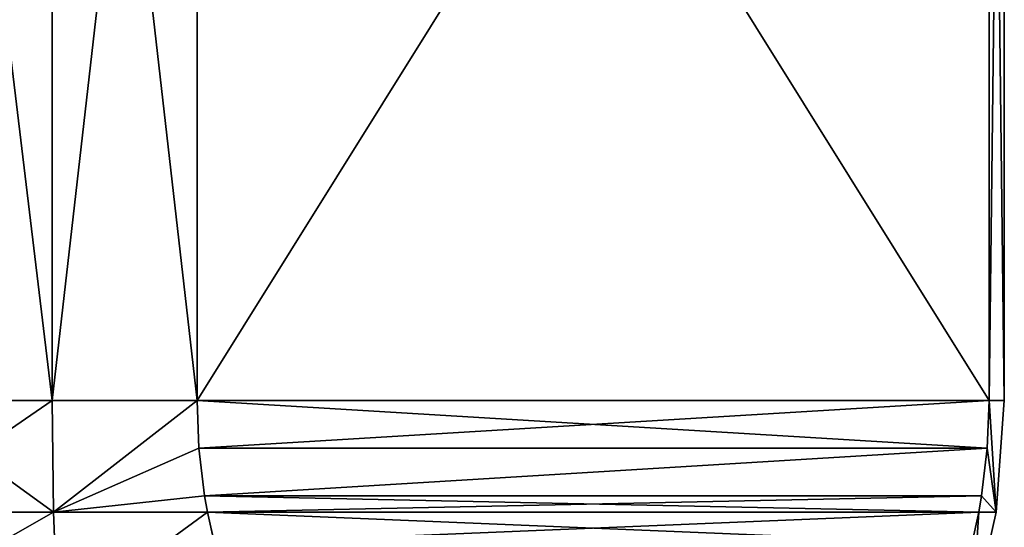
# Model space of a CAD drawing. Header units: millimetres. Extents: x -139 to 106, y -8 to 139.
# Tile 429 of 459: x 83.27 to 89.49, y 31.74 to 34.94. Entities that reach past the tile are written whole.
import ezdxf

# ---------------------------------------------------------------- set-up
doc = ezdxf.new("R2010")
doc.units = ezdxf.units.MM
doc.header["$LTSCALE"] = 53.842063
for name, color, linetype in [('409', 7, 'CONTINUOUS'), ('410', 7, 'CONTINUOUS'), ('421', 7, 'CONTINUOUS'), ('422', 7, 'CONTINUOUS'), ('448', 7, 'CONTINUOUS'), ('449', 7, 'CONTINUOUS')]:
    doc.layers.add(name, color=color, linetype=linetype)

msp = doc.modelspace()

# ---------------------------------------------------------------- linework, layer by layer
at = {"layer": '409', "linetype": 'CONTINUOUS'}
for points in [[(83.486, 31.8336, 10.9042), (82.5108, 32.5379, 11.527), (82.4503, 31.8336, 11.5022), (83.486, 31.8336, 10.9042)], [(82.5108, 32.5379, -11.527), (83.4772, 32.5379, -10.969), (82.4503, 31.8336, -11.5022), (82.5108, 32.5379, -11.527)], [(82.4503, 31.8336, -11.5022), (83.4772, 32.5379, -10.969), (83.486, 31.8336, -10.9042), (82.4503, 31.8336, -11.5022)], [(83.4772, 32.5379, 10.969), (82.5108, 32.5379, 11.527), (83.486, 31.8336, 10.9042), (83.4772, 32.5379, 10.969)], [(84.3923, 32.5379, 10.3301), (83.4772, 32.5379, 10.969), (83.486, 31.8336, 10.9042), (84.3923, 32.5379, 10.3301)], [(83.4772, 32.5379, -10.969), (84.3923, 32.5379, -10.3301), (83.486, 31.8336, -10.9042), (83.4772, 32.5379, -10.969)], [(84.404, 32.238, 10.3098), (84.3923, 32.5379, 10.3301), (83.486, 31.8336, 10.9042), (84.404, 32.238, 10.3098)], [(83.486, 31.8336, -10.9042), (84.3923, 32.5379, -10.3301), (84.404, 32.2381, -10.3098), (83.486, 31.8336, -10.9042)], [(89.4363, 31.8336, 0.598), (89.3923, 32.5379, 1.6699), (89.3806, 32.238, 1.6902), (89.4363, 31.8336, 0.598)], [(89.3806, 32.2381, -1.6902), (89.3923, 32.5379, -1.6699), (89.4363, 31.8336, -0.598), (89.3806, 32.2381, -1.6902)], [(89.488, 32.5379, 0.558), (89.3923, 32.5379, 1.6699), (89.4363, 31.8336, 0.598), (89.488, 32.5379, 0.558)], [(89.3923, 32.5379, -1.6699), (89.488, 32.5379, -0.558), (89.4363, 31.8336, -0.598), (89.3923, 32.5379, -1.6699)], [(89.488, 32.5379, -0.558), (89.488, 32.5379, 0.558), (89.4363, 31.8336, -0.598), (89.488, 32.5379, -0.558)], [(89.4363, 31.8336, -0.598), (89.488, 32.5379, 0.558), (89.4363, 31.8336, 0.598), (89.4363, 31.8336, -0.598)], [(84.4397, 31.9376, -10.248), (83.486, 31.8336, -10.9042), (84.404, 32.2381, -10.3098), (84.4397, 31.9376, -10.248)], [(84.4398, 31.9372, 10.2479), (84.404, 32.238, 10.3098), (83.486, 31.8336, 10.9042), (84.4398, 31.9372, 10.2479)], [(89.3448, 31.9373, 1.7521), (89.4363, 31.8336, 0.598), (89.3806, 32.238, 1.6902), (89.3448, 31.9373, 1.7521)], [(89.3449, 31.9374, -1.752), (89.3806, 32.2381, -1.6902), (89.4363, 31.8336, -0.598), (89.3449, 31.9374, -1.752)], [(84.4578, 31.834, -10.2167), (83.486, 31.8336, -10.9042), (84.4397, 31.9376, -10.248), (84.4578, 31.834, -10.2167)], [(84.4578, 31.834, 10.2167), (84.4398, 31.9372, 10.2479), (83.486, 31.8336, 10.9042), (84.4578, 31.834, 10.2167)], [(89.3268, 31.834, -1.7833), (89.3449, 31.9374, -1.752), (89.4363, 31.8336, -0.598), (89.3268, 31.834, -1.7833)], [(89.3268, 31.834, 1.7833), (89.4363, 31.8336, 0.598), (89.3448, 31.9373, 1.7521), (89.3268, 31.834, 1.7833)], [(83.514, 31.1426, 10.7088), (82.4503, 31.8336, 11.5022), (82.2704, 31.1426, 11.427), (83.514, 31.1426, 10.7088)], [(82.4503, 31.8336, -11.5022), (83.486, 31.8336, -10.9042), (82.2704, 31.1426, -11.427), (82.4503, 31.8336, -11.5022)], [(82.2704, 31.1426, -11.427), (83.486, 31.8336, -10.9042), (83.5139, 31.1426, -10.7088), (82.2704, 31.1426, -11.427)], [(83.486, 31.8336, 10.9042), (82.4503, 31.8336, 11.5022), (83.514, 31.1426, 10.7088), (83.486, 31.8336, 10.9042)], [(84.4578, 31.834, 10.2167), (83.486, 31.8336, 10.9042), (83.514, 31.1426, 10.7088), (84.4578, 31.834, 10.2167)], [(83.486, 31.8336, -10.9042), (84.4578, 31.834, -10.2167), (83.5139, 31.1426, -10.7088), (83.486, 31.8336, -10.9042)], [(84.4578, 31.834, -10.2167), (84.5011, 31.6353, -10.1416), (83.5139, 31.1426, -10.7088), (84.4578, 31.834, -10.2167)], [(84.5013, 31.6345, 10.1413), (84.4578, 31.834, 10.2167), (83.514, 31.1426, 10.7088), (84.5013, 31.6345, 10.1413)], [(89.3268, 31.834, -1.7833), (89.4363, 31.8336, -0.598), (89.2812, 31.1426, -0.7186), (89.3268, 31.834, -1.7833)], [(89.2834, 31.635, -1.8585), (89.3268, 31.834, -1.7833), (89.2812, 31.1426, -0.7186), (89.2834, 31.635, -1.8585)], [(89.4363, 31.8336, 0.598), (89.3268, 31.834, 1.7833), (89.2812, 31.1426, 0.7186), (89.4363, 31.8336, 0.598)], [(89.3268, 31.834, 1.7833), (89.2833, 31.6347, 1.8586), (89.2812, 31.1426, 0.7186), (89.3268, 31.834, 1.7833)], [(89.4363, 31.8336, -0.598), (89.4363, 31.8336, 0.598), (89.2812, 31.1426, -0.7186), (89.4363, 31.8336, -0.598)], [(89.2812, 31.1426, -0.7186), (89.4363, 31.8336, 0.598), (89.2812, 31.1426, 0.7186), (89.2812, 31.1426, -0.7186)]]:
    msp.add_3dface(points, dxfattribs=at)
at = {"layer": '410', "linetype": 'CONTINUOUS'}
for points in [[(83.4772, 32.5379, -10.969), (82.5108, 32.5379, -11.527), (83.4772, 40.5379, -10.969), (83.4772, 32.5379, -10.969)], [(83.4772, 40.5379, -10.969), (82.5108, 32.5379, -11.527), (82.5108, 40.5379, -11.527), (83.4772, 40.5379, -10.969)], [(84.3923, 32.5379, -10.3301), (83.4772, 32.5379, -10.969), (84.3923, 40.5379, -10.3301), (84.3923, 32.5379, -10.3301)], [(84.3923, 40.5379, -10.3301), (83.4772, 32.5379, -10.969), (83.4772, 40.5379, -10.969), (84.3923, 40.5379, -10.3301)]]:
    msp.add_3dface(points, dxfattribs=at)
at = {"layer": '421', "linetype": 'CONTINUOUS'}
for points in [[(84.3923, 32.5379, 10.3301), (89.3923, 32.5379, 1.6699), (89.3923, 40.5379, 1.6699), (84.3923, 32.5379, 10.3301)], [(84.3923, 40.5379, 10.3301), (84.3923, 32.5379, 10.3301), (89.3923, 40.5379, 1.6699), (84.3923, 40.5379, 10.3301)], [(84.3923, 32.5379, 10.3301), (84.404, 32.238, 10.3098), (89.3923, 32.5379, 1.6699), (84.3923, 32.5379, 10.3301)], [(89.3923, 32.5379, 1.6699), (84.404, 32.238, 10.3098), (89.3806, 32.238, 1.6902), (89.3923, 32.5379, 1.6699)], [(84.404, 32.238, 10.3098), (84.4398, 31.9372, 10.2479), (89.3806, 32.238, 1.6902), (84.404, 32.238, 10.3098)], [(84.4398, 31.9372, 10.2479), (89.3448, 31.9373, 1.7521), (89.3806, 32.238, 1.6902), (84.4398, 31.9372, 10.2479)], [(84.4398, 31.9372, 10.2479), (84.4578, 31.834, 10.2167), (89.3448, 31.9373, 1.7521), (84.4398, 31.9372, 10.2479)], [(84.4578, 31.834, 10.2167), (89.3268, 31.834, 1.7833), (89.3448, 31.9373, 1.7521), (84.4578, 31.834, 10.2167)], [(84.4578, 31.834, 10.2167), (84.5013, 31.6345, 10.1413), (89.3268, 31.834, 1.7833), (84.4578, 31.834, 10.2167)], [(89.3268, 31.834, 1.7833), (84.5013, 31.6345, 10.1413), (89.2833, 31.6347, 1.8586), (89.3268, 31.834, 1.7833)]]:
    msp.add_3dface(points, dxfattribs=at)
at = {"layer": '422', "linetype": 'CONTINUOUS'}
for points in [[(89.3923, 32.5379, -1.6699), (84.3923, 32.5379, -10.3301), (84.3923, 40.5379, -10.3301), (89.3923, 32.5379, -1.6699)], [(89.3923, 32.5379, -1.6699), (84.3923, 40.5379, -10.3301), (89.3923, 40.5379, -1.6699), (89.3923, 32.5379, -1.6699)], [(89.3923, 32.5379, -1.6699), (89.3806, 32.2381, -1.6902), (84.3923, 32.5379, -10.3301), (89.3923, 32.5379, -1.6699)], [(84.3923, 32.5379, -10.3301), (89.3806, 32.2381, -1.6902), (84.404, 32.2381, -10.3098), (84.3923, 32.5379, -10.3301)], [(89.3806, 32.2381, -1.6902), (84.4397, 31.9376, -10.248), (84.404, 32.2381, -10.3098), (89.3806, 32.2381, -1.6902)], [(89.3806, 32.2381, -1.6902), (89.3449, 31.9374, -1.752), (84.4397, 31.9376, -10.248), (89.3806, 32.2381, -1.6902)], [(89.3449, 31.9374, -1.752), (89.3268, 31.834, -1.7833), (84.4397, 31.9376, -10.248), (89.3449, 31.9374, -1.752)], [(89.3268, 31.834, -1.7833), (84.4578, 31.834, -10.2167), (84.4397, 31.9376, -10.248), (89.3268, 31.834, -1.7833)], [(89.3268, 31.834, -1.7833), (89.2834, 31.635, -1.8585), (84.4578, 31.834, -10.2167), (89.3268, 31.834, -1.7833)], [(84.4578, 31.834, -10.2167), (89.2834, 31.635, -1.8585), (84.5011, 31.6353, -10.1416), (84.4578, 31.834, -10.2167)]]:
    msp.add_3dface(points, dxfattribs=at)
at = {"layer": '448', "linetype": 'CONTINUOUS'}
for points in [[(89.3923, 32.5379, 1.6699), (89.488, 32.5379, 0.558), (89.3923, 40.5379, 1.6699), (89.3923, 32.5379, 1.6699)], [(89.488, 32.5379, 0.558), (89.488, 40.5379, 0.558), (89.3923, 40.5379, 1.6699), (89.488, 32.5379, 0.558)], [(89.488, 32.5379, -0.558), (89.3923, 32.5379, -1.6699), (89.488, 40.5379, -0.558), (89.488, 32.5379, -0.558)], [(89.3923, 32.5379, -1.6699), (89.3923, 40.5379, -1.6699), (89.488, 40.5379, -0.558), (89.3923, 32.5379, -1.6699)], [(89.488, 32.5379, 0.558), (89.488, 32.5379, -0.558), (89.488, 40.5379, 0.558), (89.488, 32.5379, 0.558)], [(89.488, 32.5379, -0.558), (89.488, 40.5379, -0.558), (89.488, 40.5379, 0.558), (89.488, 32.5379, -0.558)]]:
    msp.add_3dface(points, dxfattribs=at)
at = {"layer": '449', "linetype": 'CONTINUOUS'}
for points in [[(82.5108, 32.5379, 11.527), (83.4772, 32.5379, 10.969), (82.5108, 40.5379, 11.527), (82.5108, 32.5379, 11.527)], [(83.4772, 32.5379, 10.969), (83.4772, 40.5379, 10.969), (82.5108, 40.5379, 11.527), (83.4772, 32.5379, 10.969)], [(83.4772, 32.5379, 10.969), (84.3923, 32.5379, 10.3301), (83.4772, 40.5379, 10.969), (83.4772, 32.5379, 10.969)], [(84.3923, 32.5379, 10.3301), (84.3923, 40.5379, 10.3301), (83.4772, 40.5379, 10.969), (84.3923, 32.5379, 10.3301)]]:
    msp.add_3dface(points, dxfattribs=at)

doc.saveas('drawing.dxf')
